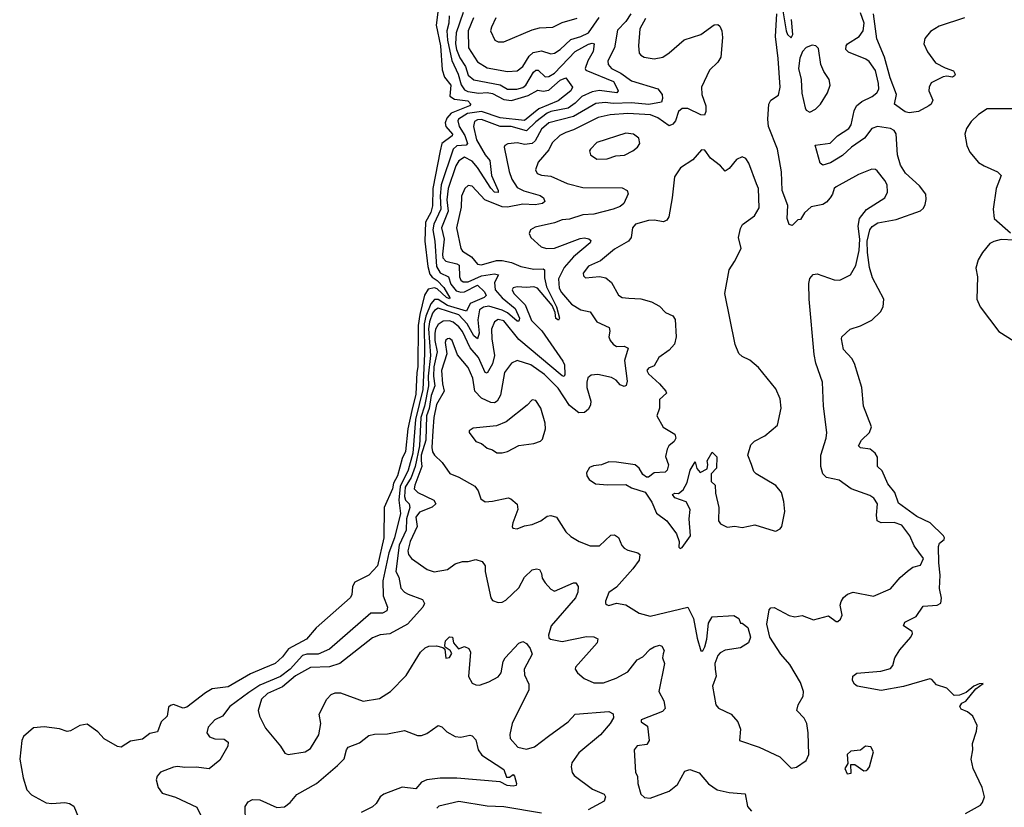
# Model space of a CAD drawing. Extents: x 1892934 to 2008621, y 567149 to 683290.
# Tile 267 of 298: x 1938725 to 1943972, y 656409 to 660604. Entities that reach past the tile are written whole.
import ezdxf

# ---------------------------------------------------------------- set-up
doc = ezdxf.new("R2010")
doc.units = 0

msp = doc.modelspace()

# ---------------------------------------------------------------- linework, layer by layer
at = {"layer": '0CON20XD'}
for points in [[(1941014.1, 660625), (1941011.7, 660585), (1941000.9, 660545), (1941003.8, 660495), (1941027.6, 660387.6), (1941060.9, 660315), (1941077.8, 660257.8), (1941095, 660231.2), (1941112.1, 660222.1), (1941172.2, 660212.2), (1941215, 660216.8), (1941245, 660211.8), (1941305, 660179.6), (1941345, 660173.9), (1941435, 660201.1), (1941485, 660229.2), (1941515, 660224.4), (1941545, 660228.8), (1941605, 660282.6), (1941635, 660295.4), (1941670.8, 660245), (1941661.2, 660225), (1941595, 660172.7), (1941491.1, 660128.9), (1941415, 660067.3), (1941285, 660081), (1941185, 660115.2), (1941110.5, 660105), (1941063.3, 660075), (1941058.8, 660065), (1941066.3, 660035), (1941097.5, 659987.5), (1941110.2, 659945), (1941103.4, 659936.6), (1941055, 659932.5), (1941033.8, 659915), (1940969.9, 659725), (1940965.3, 659665), (1940968.8, 659595), (1940932.3, 659515), (1940925.7, 659485), (1940936.2, 659425), (1940945, 659290.4), (1940965, 659255.9), (1941010.4, 659235), (1941023, 659195), (1941050.4, 659160.4), (1941075, 659152.7), (1941095, 659154.9), (1941165, 659190.5), (1941201.5, 659155), (1941210.2, 659135), (1941200, 659125), (1941125, 659091.9), (1941105, 659052.5), (1941005, 659081.9), (1940955, 659113.8), (1940935, 659114.2), (1940915, 659090.7), (1940888.6, 659025), (1940879.8, 658985), (1940882.1, 658825), (1940872.7, 658635), (1940833.5, 658475), (1940820.3, 658295), (1940794.8, 658205.2), (1940752.4, 658117.6), (1940745.5, 658045.5), (1940753.1, 657973.1), (1940721.4, 657845), (1940691.4, 657765), (1940659.3, 657615), (1940661.6, 657535), (1940684.7, 657475), (1940680.4, 657455), (1940657.4, 657442.6), (1940595, 657443.8), (1940375, 657251.2), (1940315.8, 657225), (1940255, 657223.9), (1940232.1, 657217.9), (1940165.8, 657145), (1940113.6, 657106.4), (1940005, 657059.5), (1939945, 657019.6), (1939845.3, 656945), (1939805.3, 656894.7), (1939765, 656874.2), (1939729.4, 656835), (1939721.4, 656805), (1939736, 656785), (1939765, 656774.4), (1939815, 656772), (1939836, 656755), (1939834, 656735), (1939790.7, 656659.3), (1939735, 656614.4), (1939665, 656623.3), (1939605, 656620.9), (1939565, 656626.1), (1939545, 656621.8), (1939474.7, 656595.3), (1939457.5, 656575), (1939452.1, 656555), (1939461.8, 656515), (1939484.2, 656484.2), (1939555, 656462.2), (1939668.9, 656408.9), (1939717.9, 656307.9)], [(1941980.9, 660635), (1941954.8, 660595), (1941911.1, 660548.9), (1941894.7, 660455), (1941858.8, 660385), (1941860.6, 660365), (1941877.7, 660345), (1941928.8, 660318.8), (1941985, 660278.9), (1942125, 660235.7), (1942147.9, 660205), (1942150.9, 660185), (1942145, 660165.4), (1942077.1, 660152.9), (1941985, 660161.4), (1941887.8, 660157.8), (1941845, 660164.1), (1941795, 660157.2), (1941675, 660089.4), (1941545, 660054.5), (1941505, 660021.3), (1941471.1, 659958.9), (1941455.5, 659944.5), (1941415, 659938.9), (1941377.6, 659947.6), (1941326.2, 659943.8), (1941310.8, 659935), (1941306.7, 659925), (1941333.3, 659795), (1941347.2, 659755), (1941375, 659710), (1941412, 659692), (1941498.6, 659668.6), (1941515.6, 659655), (1941522.5, 659635), (1941510, 659625), (1941471.9, 659618.1), (1941405, 659622.5), (1941325, 659606), (1941295, 659608.3), (1941204, 659644), (1941135, 659717.8), (1941115, 659721.1), (1941096.5, 659705), (1941079.7, 659665), (1941077.9, 659605), (1941053.1, 659495), (1941075.4, 659385), (1941085, 659370.9), (1941131.5, 659341.5), (1941165, 659301.5), (1941185, 659298.7), (1941265, 659320.8), (1941295, 659322.4), (1941345, 659311.8), (1941395, 659290), (1941465, 659274.8), (1941515, 659277.5), (1941522, 659272), (1941521.1, 659228.9), (1941531.4, 659181.4), (1941585.8, 659075), (1941601.2, 659015), (1941596.1, 659003.9), (1941582.1, 659012.1), (1941578, 659045), (1941561.9, 659081.9), (1941484.1, 659174.1), (1941465, 659180.7), (1941425, 659177.2), (1941375, 659181.9), (1941354.8, 659175.2), (1941348.5, 659165), (1941358.4, 659145), (1941419, 659085), (1941451.9, 659001.8), (1941506.9, 658946.9), (1941618.7, 658785), (1941627.5, 658765), (1941630, 658715), (1941626.5, 658703.5), (1941615, 658707.1), (1941385, 658901.6), (1941305, 659000), (1941275, 659007), (1941255.4, 658995), (1941239.2, 658955), (1941240.7, 658905), (1941255.5, 658815), (1941245, 658770.5), (1941215, 658722.2), (1941205, 658725.6), (1941168.9, 658805), (1941125.9, 658855.9), (1941085, 658943.8), (1941065, 658969), (1941035, 658993.4), (1941015, 659000.6), (1940981, 658999), (1940955, 658980.5), (1940940.9, 658955), (1940936.8, 658933.2), (1940937.6, 658895), (1940950, 658835), (1940932, 658755), (1940929.5, 658705), (1940936.5, 658653.5), (1940918, 658602), (1940907, 658533), (1940893.3, 658495), (1940889, 658365), (1940864.4, 658285), (1940863.2, 658256.8), (1940867.7, 658225), (1940829.6, 658125), (1940827.3, 658105), (1940846.3, 658086.3), (1940931.1, 658045), (1940942.3, 658025), (1940922.8, 658007.2), (1940855, 657981.6), (1940835.2, 657955), (1940843.3, 657905), (1940805.2, 657825), (1940792.4, 657775), (1940796.4, 657755), (1940812.1, 657735), (1940896.3, 657676.3), (1940933.8, 657663.8), (1941004.2, 657675), (1941045, 657706.2), (1941085, 657718.9), (1941115, 657717.5), (1941155, 657728.1), (1941188.3, 657718.3), (1941205.7, 657695), (1941204.4, 657665), (1941236, 657525), (1941245, 657511.2), (1941275, 657500), (1941295, 657501.4), (1941315, 657512.9), (1941385, 657578.8), (1941415, 657634.5), (1941455, 657673.1), (1941478.8, 657678.8), (1941495, 657675.8), (1941505.4, 657655)], [(1942059.8, 660610.2), (1942029.1, 660555), (1942021.5, 660465), (1942026.7, 660426.7), (1942034.5, 660414.5), (1942053.3, 660405), (1942105, 660395.5), (1942151.2, 660405), (1942185, 660428.5), (1942265, 660497.3), (1942355, 660526), (1942425, 660577.5), (1942445, 660578.6), (1942455, 660570), (1942466.9, 660545), (1942470.2, 660510.2), (1942460.4, 660405), (1942445, 660378.9), (1942400, 660335), (1942358.8, 660245), (1942359.3, 660205), (1942380.4, 660145), (1942380.8, 660115), (1942373.6, 660096.4), (1942355, 660096.7), (1942285, 660130.6), (1942255, 660131.2), (1942235.9, 660115), (1942220, 660065), (1942205, 660047.5), (1942185, 660039.1), (1942125, 660081.9), (1942086.8, 660096.8), (1941965, 660105.5), (1941871.6, 660098.4), (1941807.3, 660082.7), (1941675, 660017.2), (1941635, 660003.2), (1941602.8, 659987.2), (1941561.9, 659948.1), (1941545, 659911.9), (1941487.8, 659845), (1941472.7, 659805), (1941482.9, 659785), (1941505, 659776.4), (1941555, 659770.8), (1941641.7, 659731.7), (1941725, 659710.2), (1941935, 659708.9), (1941961.2, 659695), (1941967.3, 659677.3), (1941943.3, 659625), (1941925, 659610), (1941888, 659595), (1941785, 659567.9), (1941725, 659564.1), (1941655, 659542.2), (1941615, 659538.4), (1941575, 659523.1), (1941471.7, 659498.3), (1941446.7, 659485), (1941438.8, 659465), (1941448, 659445), (1941504.2, 659395), (1941532.5, 659385), (1941575, 659386.7), (1941711.3, 659438.7), (1941735, 659442.9), (1941757.6, 659437.6), (1941767.7, 659427.7), (1941765.4, 659415), (1941675, 659340.5), (1941626.1, 659285), (1941595.2, 659224.8), (1941599.2, 659175), (1941611.8, 659151.8), (1941665, 659088.8), (1941715, 659059.2), (1941765, 659048.9), (1941801.1, 658995), (1941865.6, 658965), (1941870, 658945), (1941864.5, 658914.5), (1941870.8, 658895), (1941886.6, 658876.6), (1941905, 658864), (1941945, 658864.4), (1941968, 658855), (1941948.5, 658788.5), (1941961.7, 658678.3), (1941956.2, 658655), (1941945, 658651.2), (1941925, 658660), (1941903.7, 658683.7), (1941878.2, 658698.2), (1941805, 658713.7), (1941769.6, 658710.4), (1941752.8, 658697.2), (1941746.4, 658673.6), (1941746.6, 658645), (1941767.7, 658572.3), (1941766.5, 658553.5), (1941755, 658529.2), (1941735, 658511.4), (1941705, 658510), (1941655, 658550), (1941595, 658641.9), (1941522.1, 658715), (1941449.1, 658765), (1941375, 658788.8), (1941345.3, 658774.7), (1941307.4, 658725), (1941286, 658605), (1941268.3, 658571.7), (1941255, 658563.4), (1941235, 658564.4), (1941185, 658588.1), (1941150.8, 658625), (1941139.1, 658695), (1941115, 658752.5), (1941058.5, 658818.5), (1941029.2, 658895), (1941015, 658905.3), (1941005, 658904.6), (1940995, 658896.5), (1940992.7, 658885), (1941001.6, 658825), (1940972.5, 658735), (1940977, 658665), (1940986.1, 658625), (1940945, 658554.4), (1940931.2, 658485), (1940926.4, 658415), (1940920.8, 658325), (1940925, 658302.9), (1940935.5, 658285), (1940976.5, 658245), (1941017, 658187), (1941065, 658167.8), (1941149.3, 658119.3), (1941167.5, 658095), (1941181.7, 658051.7), (1941205, 658036.7), (1941245, 658039.2), (1941327.5, 658057.5), (1941342.5, 658052.5), (1941375, 658023.8), (1941380, 657995), (1941352, 657925), (1941348.8, 657905), (1941353.3, 657895), (1941375, 657892), (1941415, 657907.5), (1941455, 657914.5), (1941502, 657935), (1941535, 657959.2), (1941555, 657962.5), (1941585, 657953.8), (1941635, 657876), (1941661.8, 657851.8), (1941705.3, 657825.3), (1941765, 657802.2), (1941815, 657802.5), (1941875, 657859.2), (1941895, 657860.8), (1941915.4, 657845.4), (1941932.9, 657802.9), (1941945, 657788.5), (1941965, 657777.9), (1942018.8, 657765), (1942028.6, 657755), (1942026.2, 657725), (1941991.7, 657678.3), (1941905, 657581.4), (1941865, 657553.8), (1941846.1, 657506.1), (1941846.7, 657495), (1941855, 657486.7), (1941865, 657484), (1941905, 657495.8), (1941955, 657487.1), (1942025, 657442.3), (1942085, 657426.7), (1942285, 657474.5), (1942316.1, 657415), (1942335, 657310), (1942355, 657242.5), (1942365, 657242.5), (1942375.7, 657264.3), (1942386, 657305), (1942395, 657390), (1942415, 657423.3), (1942529.7, 657429.7), (1942556.7, 657415), (1942565, 657390), (1942575, 657390), (1942605, 657366.2), (1942619.1, 657315), (1942609.2, 657285), (1942565, 657258), (1942485, 657246), (1942457.7, 657232.3), (1942445, 657217.5), (1942428.8, 657175), (1942430, 657145), (1942436.7, 657106.7), (1942417.1, 657055), (1942433.5, 656955), (1942447.8, 656937.8), (1942516, 656905), (1942551.2, 656865), (1942566.2, 656825), (1942560, 656765), (1942665, 656729.2), (1942775, 656677.5), (1942835, 656617.5)], [(1940952.7, 660645), (1940943.7, 660575), (1940966.8, 660465), (1940976.4, 660336.4), (1940988.7, 660298.7), (1941021.8, 660255), (1941017.4, 660197.4), (1941041.8, 660181.8), (1941112.4, 660172.4), (1941129.1, 660155), (1941122.5, 660145), (1941024.4, 660105.6), (1941000.8, 660079.2), (1940992.6, 660055), (1940995.2, 660035), (1941031.4, 659995), (1941028.6, 659985), (1940973.7, 659945), (1940965.2, 659905.2)], [(1941087.6, 660642.4), (1941050.1, 660535), (1941046.8, 660475), (1941052.9, 660445), (1941070.6, 660400.6), (1941100.3, 660355), (1941115, 660309.2), (1941145, 660283.5), (1941285, 660256.6), (1941325, 660234.5), (1941373.4, 660233.4), (1941405, 660242.4), (1941422.4, 660255), (1941463.3, 660325), (1941475, 660335.2), (1941486.9, 660335), (1941525, 660300.7), (1941545, 660302.5), (1941575, 660319.8), (1941685, 660435.2), (1941755, 660474.8), (1941775, 660480), (1941785.3, 660475.3), (1941781.1, 660435), (1941751.4, 660385), (1941738.9, 660345), (1941742.1, 660335), (1941889.1, 660275), (1941911, 660235), (1941913.1, 660225), (1941906, 660215), (1941815, 660227.2), (1941775, 660220.9), (1941720, 660195), (1941685, 660159.6), (1941646.9, 660133.1), (1941555, 660115.6), (1941535, 660106.8), (1941475, 660061.1), (1941425, 660013.2), (1941344.2, 660035.8), (1941285, 660035.9), (1941185, 660072.1), (1941165, 660071.6), (1941148.7, 660061.3), (1941142.1, 660035), (1941159.4, 659965), (1941205, 659885.3), (1941230.6, 659855), (1941238.4, 659775), (1941274.6, 659695), (1941275, 659684.4), (1941255, 659686), (1941235, 659707.3), (1941165, 659817.5), (1941135, 659851.2), (1941095, 659871.9), (1941065, 659851.9), (1941049.4, 659825), (1941007.6, 659705), (1941001.7, 659645), (1941008.4, 659585), (1940971.8, 659495), (1940986.2, 659435), (1940977, 659355), (1940980.3, 659335), (1940995, 659318.5), (1941054.2, 659304.2), (1941065.9, 659295.9), (1941069.2, 659235), (1941076.1, 659216.1), (1941087.5, 659207.5), (1941115, 659207.6), (1941185, 659239.9), (1941255, 659251.4), (1941275.5, 659245), (1941254.5, 659205), (1941257.9, 659165), (1941295, 659123), (1941365, 659066.2), (1941388.4, 659015), (1941385, 658998.5), (1941375, 658997.9), (1941325, 659043.1), (1941295, 659057.6)], [(1941143.2, 660615), (1941114.4, 660545), (1941116.5, 660455), (1941165, 660380.7), (1941215, 660348.2), (1941325, 660328.2), (1941375, 660331.6), (1941405, 660355.3), (1941440, 660410), (1941460.9, 660429.1), (1941505, 660438.9), (1941555, 660422.5), (1941575, 660425.4), (1941604.6, 660445), (1941661.4, 660498.6), (1941715, 660514.2), (1941755.3, 660534.7), (1941813.5, 660616.5)], [(1941262.5, 660615), (1941238.1, 660565), (1941234.4, 660545), (1941256.2, 660495), (1941275, 660485.8), (1941305, 660485.7), (1941455, 660551.2), (1941495, 660561.8), (1941565, 660565.4), (1941615, 660589.3), (1941695, 660612.5)], [(1942835, 656617.5), (1942865, 656623.3), (1942915, 656658), (1942930.4, 656689.6), (1942927.3, 656805), (1942918.7, 656855), (1942905, 656883.9), (1942866.5, 656925), (1942872.9, 656955), (1942899.6, 657000.4), (1942901.3, 657025), (1942885, 657074.4), (1942828.8, 657168.8), (1942780, 657225), (1942721.8, 657315), (1942706.9, 657385), (1942718.8, 657461.2), (1942728.3, 657471.7), (1942745, 657474), (1942825, 657431.4), (1942855, 657424.2), (1942895, 657430), (1942955, 657406.7), (1943035, 657428), (1943075, 657398), (1943085, 657398.8), (1943098.8, 657411.2), (1943107.7, 657432.3), (1943097.5, 657485), (1943102, 657505), (1943114.1, 657525.9), (1943135.8, 657544.2), (1943165.8, 657554.2), (1943275, 657534), (1943365, 657572.9), (1943416.2, 657633.8), (1943455, 657667.5), (1943485, 657688), (1943525, 657699.2), (1943540.9, 657735), (1943491.1, 657801.1), (1943467.5, 657855), (1943425, 657911.8), (1943385, 657925.9), (1943315, 657924.7), (1943295, 657934.4), (1943290.5, 657965), (1943296.2, 658026.2), (1943276, 658056), (1943255, 658070), (1943155, 658105.6), (1943091.8, 658151.8), (1943025, 658166.3), (1943005.4, 658185.4), (1942994.4, 658225), (1942994.3, 658285), (1943021.9, 658375), (1943025.6, 658405), (1943008.8, 658545), (1943002.9, 658672.9), (1942967.5, 658775), (1942959.2, 658820.8), (1942931.7, 659115), (1942930.1, 659199.9), (1942935, 659226.2), (1942952.5, 659247.5), (1942975, 659250), (1943065, 659219.1), (1943095, 659216.2), (1943151.5, 659245), (1943180.3, 659295), (1943198.8, 659375), (1943201.1, 659435), (1943193.1, 659505), (1943200.3, 659545), (1943236.6, 659593.4), (1943335.3, 659654.7), (1943350, 659685), (1943346.7, 659725), (1943335, 659747.5), (1943295, 659798.8), (1943285, 659806.2), (1943265, 659807.5), (1943195, 659778.9), (1943075, 659713.6), (1943064.5, 659705), (1943056.7, 659675), (1943042.9, 659655), (1943025, 659632.2), (1943005, 659620), (1942941.9, 659608.1), (1942906.2, 659575), (1942885, 659540), (1942871.7, 659538.3), (1942841.7, 659508.3), (1942825, 659513.8), (1942814.6, 659545), (1942818.2, 659615), (1942787.3, 659695), (1942784.7, 659794.7), (1942763, 659915), (1942714.6, 660035.4), (1942710.7, 660075), (1942717.1, 660155), (1942728, 660175), (1942767.6, 660202.4), (1942777.1, 660245), (1942767, 660397), (1942751.8, 660515), (1942760, 660635)], [(1942791.4, 660651.4), (1942810, 660545), (1942816.7, 660525), (1942835, 660507.5), (1942843.9, 660526.1), (1942838, 660605)], [(1943621.9, 657711.9), (1943621, 657799), (1943625.5, 657815), (1943651.2, 657835), (1943653.8, 657845), (1943647.1, 657855), (1943576, 657925), (1943505, 657957.3), (1943408.3, 658028.3), (1943388.7, 658085), (1943351.7, 658131.7), (1943320.5, 658200.5), (1943295.6, 658225), (1943295.4, 658274.6), (1943283.8, 658295), (1943257.4, 658317.4), (1943205, 658322.9), (1943194.6, 658334.6), (1943210, 658365), (1943253.3, 658405), (1943263.3, 658435), (1943221.8, 658545), (1943212.1, 658645), (1943173.1, 658773.1), (1943159.1, 658799.1), (1943115, 658846.7), (1943103.8, 658905), (1943106.7, 658915), (1943150, 658955), (1943205, 658973.8), (1943265.5, 659004.5), (1943311.3, 659048.7), (1943325.6, 659075), (1943329.1, 659115), (1943269.1, 659229.1), (1943253.8, 659285), (1943242.8, 659365), (1943240.6, 659425), (1943254.4, 659485.6), (1943266.7, 659503.3), (1943296.9, 659523.1), (1943395, 659539.3), (1943525, 659586.2), (1943540.4, 659599.6), (1943549.9, 659620.1), (1943556, 659646), (1943553.3, 659675), (1943519.8, 659719.8), (1943445, 659787.7), (1943419.3, 659829.3), (1943402.2, 659885), (1943395.6, 659995.6), (1943385, 660013.8), (1943365, 660024.1), (1943295.5, 660035.5), (1943265.7, 660025), (1943226.8, 659973.2), (1943156.7, 659925), (1943109.2, 659880.8), (1943045, 659842.3), (1943005, 659829.2), (1942990.7, 659840.7), (1942963.8, 659936.2), (1943042.8, 659947.2), (1943082.3, 659985), (1943143.1, 660025), (1943154.7, 660045), (1943171.7, 660118.2), (1943184.6, 660145), (1943211.7, 660168.3), (1943266.9, 660195), (1943292.9, 660215), (1943302.7, 660235), (1943301.2, 660265), (1943285, 660334.4), (1943251.3, 660381.3), (1943233.7, 660393.7), (1943140.5, 660430.5), (1943127.1, 660445), (1943128.4, 660465), (1943136.6, 660475), (1943198.2, 660515), (1943220.2, 660545), (1943224.3, 660585), (1943205, 660641.2)], [(1943760, 660615), (1943625, 660570.5), (1943579.1, 660540.9), (1943548.6, 660505), (1943543.1, 660475), (1943563.1, 660433.1), (1943604.8, 660374.8), (1943657.3, 660347.3), (1943701.7, 660331.7), (1943710, 660315), (1943706.2, 660305), (1943695, 660298), (1943665, 660303.3), (1943645, 660300), (1943581.6, 660268.4), (1943570.4, 660245), (1943568.7, 660225), (1943590.3, 660175), (1943582.7, 660155), (1943570, 660145), (1943515, 660116.1), (1943465, 660108.6), (1943443.4, 660113.4), (1943386.9, 660155), (1943396.9, 660205), (1943363.6, 660295), (1943333.4, 660405), (1943291.8, 660501.8), (1943273.8, 660635)], [(1942935, 660112.5), (1942965, 660128.1), (1942991.4, 660155), (1943029.4, 660215), (1943044.2, 660255), (1943039.2, 660285), (1943009.1, 660329.1), (1942993.8, 660365), (1942980.8, 660450.8), (1942967.5, 660465), (1942948.6, 660468.6), (1942915, 660455.6), (1942895.4, 660434.6), (1942881.3, 660398.7), (1942874.3, 660345), (1942888.4, 660285), (1942892.6, 660212.6), (1942910.4, 660135), (1942915, 660122.5), (1942935, 660112.5)], [(1944041.1, 660128.9), (1943880.6, 660129.4), (1943835, 660099.2), (1943795, 660061.5), (1943769.8, 660025), (1943761.2, 659995), (1943772.7, 659935), (1943788.6, 659898.6), (1943835, 659844), (1943864.4, 659825), (1943934.8, 659794.8), (1943955.6, 659775), (1943928.4, 659705), (1943912.9, 659595), (1943917.5, 659545), (1944005, 659469.8)], [(1941800.9, 659860.9), (1941855, 659862.9), (1941901.3, 659878.7), (1941947.2, 659882.8), (1941991.2, 659905), (1942016.2, 659925), (1942028.8, 659945), (1942024.1, 659974.1), (1941995, 659994.2), (1941955, 659999.4), (1941800.2, 659949.8), (1941766.2, 659915), (1941761.2, 659905), (1941766.7, 659885), (1941800.9, 659860.9)], [(1940965.2, 659905.2), (1940925.7, 659705.7), (1940925, 659612.9), (1940915, 659576.9), (1940886.7, 659525), (1940884.5, 659425), (1940899, 659289), (1940909.6, 659249.6), (1940922.1, 659232.1), (1940948.9, 659215), (1940985, 659177.4), (1941017.7, 659122.3), (1941015, 659117.5), (1940999.6, 659125), (1940949.9, 659169.9), (1940935.2, 659175.2), (1940901.4, 659168.6), (1940882.6, 659137.4), (1940856.7, 659033.3), (1940848.8, 658975), (1940846.7, 658755), (1940840.1, 658725), (1940835, 658610), (1940815, 658522.7), (1940793.5, 658425), (1940780.6, 658305), (1940763.3, 658266.7), (1940737.7, 658175), (1940716.3, 658135), (1940711.1, 658105), (1940666.2, 658005), (1940665.9, 657844.1), (1940631.6, 657695), (1940585, 657645.6), (1940511.1, 657608.9), (1940497.5, 657585), (1940495, 657540), (1940486.2, 657525), (1940304.7, 657365.3), (1940253.1, 657305), (1940157.7, 657252.3), (1940125, 657210.5), (1940085.6, 657175), (1940025, 657149.5), (1939955, 657120.4), (1939835, 657051.2), (1939750.9, 657039.1), (1939715, 657019.2), (1939615, 656942.2), (1939595, 656936.9), (1939545, 656956.2), (1939528, 656952), (1939518.3, 656941.7), (1939510, 656895), (1939478.8, 656865), (1939459.5, 656810.5), (1939418.3, 656801.7), (1939378.8, 656771.2), (1939315, 656761.2), (1939265, 656730), (1939245, 656733.3), (1939175, 656774.2), (1939140.2, 656810.2), (1939085, 656852.5), (1939045.7, 656844.3), (1938995, 656816.2), (1938977, 656813), (1938936, 656826), (1938855, 656836.7), (1938798.3, 656831.7), (1938745, 656786), (1938735.5, 656765), (1938724.6, 656665), (1938743.9, 656566.1), (1938762.2, 656502.2), (1938786.7, 656475), (1938865, 656432.9), (1938895, 656429.2), (1938965, 656434), (1938989.5, 656429.5), (1939013.3, 656415), (1939041.2, 656345)], [(1942245, 657787.5), (1942255, 657792.5), (1942298.8, 657855), (1942292.9, 657945), (1942297.5, 657995), (1942275.7, 658035.7), (1942215, 658057.5), (1942203.8, 658075), (1942215, 658082.5), (1942235, 658081.2), (1942260, 658100), (1942281.7, 658138.3), (1942297.5, 658205), (1942325, 658250), (1942333, 658213), (1942351.7, 658191.7), (1942388.3, 658211.7), (1942392.5, 658235), (1942387.5, 658255), (1942415, 658300), (1942440, 658275), (1942437.5, 658215), (1942410, 658185), (1942410, 658145), (1942430, 658125), (1942432.5, 658082.5), (1942450, 658005), (1942448, 657935), (1942459.1, 657919.1), (1942495, 657900.5), (1942535, 657906.8), (1942575, 657899.4), (1942642.7, 657912.7), (1942745, 657881.2), (1942755, 657880), (1942777.9, 657892.1), (1942785.5, 657904.5), (1942801.2, 657985), (1942797.2, 658037.2), (1942784, 658085), (1942755, 658123.8), (1942648.6, 658185), (1942637.4, 658197.4), (1942624.4, 658234.4), (1942605.6, 658285), (1942620.9, 658339.1), (1942640.3, 658359.7), (1942695, 658388), (1942762.5, 658445), (1942782.3, 658535), (1942776.4, 658585), (1942755, 658638.6), (1942661.7, 658751.7), (1942615, 658790.8), (1942575, 658810), (1942556.2, 658826.2), (1942536.7, 658875), (1942482.7, 659145), (1942505, 659272.5), (1942534.2, 659315.8), (1942568.8, 659385), (1942555.8, 659445), (1942565, 659492.5), (1942576.1, 659513.9), (1942641.2, 659558.8), (1942665, 659602.5), (1942661.2, 659705), (1942650.7, 659730.7), (1942610.3, 659840.3), (1942594.2, 659864.2), (1942575, 659873.8), (1942545, 659860), (1942505, 659812.5), (1942485, 659797.5), (1942460, 659825), (1942406.7, 659866.7), (1942375, 659910), (1942358.3, 659911.7), (1942311.7, 659858.3), (1942245.4, 659814.6), (1942213.6, 659766.4), (1942200.8, 659655), (1942183.1, 659555), (1942173.8, 659536.2), (1942155, 659526.7), (1942105, 659536.4), (1942075.5, 659534.5), (1942006.2, 659515), (1941990, 659495), (1941983.8, 659445), (1941969.1, 659425), (1941895, 659381.2), (1941819.5, 659320.5), (1941755, 659290.6), (1941727.5, 659255), (1941729.2, 659239.2), (1941740, 659230), (1941815, 659235.7), (1941848.5, 659228.5), (1941878.6, 659205), (1941916.3, 659136.3), (1941935, 659124.4), (1941970.9, 659120.9), (1942035, 659117.3), (1942091.7, 659101.7), (1942135, 659078), (1942166.2, 659045), (1942205, 659026.7), (1942218.1, 659008.1), (1942223.8, 658915), (1942213.5, 658876.5), (1942186.1, 658843.9), (1942131.1, 658805), (1942105, 658760), (1942075, 658748.7), (1942067.4, 658735), (1942075, 658718), (1942134.5, 658664.5), (1942168, 658625), (1942171.2, 658615), (1942135, 658580.8), (1942133.9, 658535), (1942120.6, 658495), (1942154.5, 658434.5), (1942216.4, 658396.4), (1942221.8, 658375), (1942212.5, 658357.5), (1942183.2, 658335), (1942175, 658315.8), (1942167, 658277), (1942183, 658233), (1942175.6, 658204.4), (1942165, 658193.8), (1942105, 658190), (1942075, 658167.5), (1942065, 658167.5), (1942045, 658182.5), (1942026.2, 658215), (1942005, 658233.8), (1941905, 658248), (1941865, 658250), (1941825, 658233.8), (1941781.7, 658228.3), (1941760.7, 658219.3), (1941745, 658190), (1941746.7, 658175), (1941760, 658155), (1941792.7, 658132.7), (1941856.4, 658126.4), (1941955, 658127.5), (1941985, 658110.6), (1942057.7, 658087.7), (1942094.2, 658034.2), (1942118.8, 657975), (1942173.8, 657935), (1942224, 657865), (1942238.8, 657825), (1942237.5, 657795), (1942245, 657787.5)], [(1944025, 659430), (1943955, 659433.2), (1943915, 659422.9), (1943895, 659411.8), (1943854.7, 659365), (1943832.5, 659325), (1943820.7, 659280.7), (1943828.9, 659235), (1943825.7, 659115), (1943842.5, 659075), (1943942.9, 658942.9), (1944025, 658891.1)], [(1941295, 659057.6), (1941225, 659078.4), (1941196.6, 659073.4), (1941175, 659058.8), (1941166.1, 659005), (1941172.3, 658935), (1941165, 658904.4), (1941145, 658920.2), (1941109.6, 658985), (1941065, 659031.8), (1940955, 659068.5), (1940935, 659055.8), (1940925, 659040.4), (1940908.1, 658995), (1940902.9, 658957.1), (1940913.3, 658815), (1940901.5, 658705), (1940903.8, 658653.8), (1940882.1, 658545), (1940862.3, 658485), (1940855.8, 658335), (1940832.9, 658225), (1940811.5, 658165), (1940778.8, 658115), (1940774.4, 658064.4), (1940780.8, 658045), (1940800.8, 658025), (1940803, 658005), (1940786.2, 657945), (1940783.8, 657885), (1940747.6, 657805), (1940729.6, 657665), (1940745.2, 657635), (1940755.6, 657575.6), (1940774.5, 657555), (1940794.4, 657544.4), (1940870.6, 657515), (1940882.2, 657495), (1940873.5, 657475), (1940791.5, 657385), (1940697.7, 657332.3), (1940645, 657327.1), (1940605, 657311.4), (1940430.4, 657175), (1940375, 657156.5), (1940275, 657154.3), (1940195, 657108.8), (1940125, 657050.7), (1940045.4, 657015), (1940012.5, 656985), (1939995.6, 656925), (1940001.8, 656895), (1940035, 656830.8), (1940114.2, 656735), (1940137.5, 656697.5), (1940155, 656690), (1940245.4, 656704.6), (1940275, 656722), (1940319.1, 656795), (1940329.2, 656855), (1940320, 656905), (1940360.9, 656985), (1940385, 657009.1), (1940405, 657018.2), (1940435, 657018.2), (1940555, 656974.6), (1940642.4, 656987.6), (1940701.4, 657025), (1940785, 657111.2), (1940861.4, 657235), (1940885, 657258.6), (1940905, 657266.7), (1940945, 657268.9), (1940979.3, 657259.3), (1940990.7, 657250.7), (1940995, 657203.5), (1941015, 657207.5), (1941027.4, 657227.4), (1941018, 657245), (1940992, 657262), (1940990.5, 657270.5), (1940993.1, 657295), (1941015, 657317.5), (1941031.2, 657315), (1941036.7, 657285), (1941062.3, 657252.3), (1941095, 657265.6), (1941118.1, 657255), (1941126.7, 657235), (1941115.7, 657105), (1941135, 657070.8), (1941155, 657060.6), (1941175, 657058.9), (1941225, 657076.4), (1941275, 657104.5), (1941290, 657125), (1941300.4, 657185), (1941311.1, 657205), (1941385, 657282.9), (1941405, 657292), (1941425, 657282), (1941445, 657254), (1941455.6, 657225), (1941413.1, 657145), (1941415, 657113.8), (1941437.1, 657065), (1941437.1, 657035), (1941348.8, 656855), (1941335.9, 656795.9), (1941338, 656775), (1941379.8, 656729.8), (1941425, 656719.1), (1941468.4, 656731.6), (1941542, 656788), (1941646.9, 656865), (1941685, 656904.2), (1941865, 656919.2), (1941887.3, 656907.3), (1941888.6, 656885), (1941870.4, 656855), (1941820.5, 656795), (1941705, 656699.2), (1941667.8, 656645), (1941663.5, 656625), (1941668.2, 656595), (1941678.9, 656578.9), (1941777.8, 656505), (1941839.6, 656479.6), (1941846.2, 656465), (1941839.2, 656440.8), (1941754.6, 656395.4)], [(1941295, 658296.2), (1941325, 658304), (1941385, 658335.8), (1941464.1, 658345.9), (1941500.7, 658359.3), (1941510.7, 658369.3), (1941525.8, 658424.2), (1941524.2, 658455), (1941502.5, 658535), (1941475, 658576.2), (1941455, 658580), (1941428.8, 658551.2), (1941317.6, 658462.4), (1941265, 658440.8), (1941140.7, 658429.3), (1941120, 658415), (1941120, 658405), (1941155, 658356.7), (1941186, 658346), (1941215, 658322), (1941243.6, 658313.6), (1941267, 658297), (1941295, 658296.2)], [(1943764, 656376), (1943845, 656420), (1943855.9, 656434.1), (1943865.9, 656465), (1943854, 656515), (1943806, 656615), (1943795.8, 656665), (1943804, 656715), (1943801.7, 656748.3), (1943824.3, 656815), (1943827, 656845), (1943804.2, 656895), (1943775, 656916.8), (1943741.7, 656931.7), (1943735.4, 656945), (1943745, 656962.7), (1943767.1, 656975), (1943819.4, 657040.6), (1943858.3, 657068.3), (1943837.1, 657067.1), (1943810, 657055), (1943768.8, 657021.2), (1943733.2, 657006.8), (1943705, 657004), (1943665, 657042.7), (1943610.5, 657060.5), (1943585, 657090.4), (1943575, 657093.1), (1943435, 657052.3), (1943315, 657031.8), (1943187.5, 657055), (1943173.8, 657065), (1943162.5, 657085), (1943165, 657107.5), (1943185, 657123.8), (1943314.5, 657134.5), (1943365, 657147.8), (1943377.1, 657165), (1943388.8, 657205), (1943415, 657248), (1943473.8, 657315), (1943483.3, 657335), (1943480, 657345), (1943434, 657375), (1943440.8, 657395), (1943502.2, 657425), (1943539.5, 657480.5), (1943614, 657486), (1943633.2, 657496.8), (1943637.3, 657522.7), (1943626.4, 657575), (1943629.8, 657645), (1943621.9, 657711.9)], [(1941505.4, 657655), (1941509.2, 657629.2), (1941524.6, 657604.6), (1941555, 657570.8), (1941575, 657559.4), (1941675, 657604), (1941687.5, 657605), (1941701.2, 657585), (1941698.6, 657555), (1941686.9, 657525), (1941557.1, 657375), (1941542.7, 657325), (1941545, 657312), (1941554, 657304), (1941615, 657291.3), (1941745, 657318.1), (1941785, 657317.3), (1941805.4, 657305.4), (1941802.2, 657285), (1941686, 657155), (1941684, 657145), (1941697.5, 657125), (1941732.5, 657095), (1941785, 657072.3), (1941835, 657072.7), (1941903.2, 657096.8), (1941965, 657130.5), (1942015, 657194.4), (1942045, 657210.6), (1942085, 657252), (1942105, 657264), (1942135, 657272), (1942147.4, 657267.4), (1942158.9, 657245), (1942154, 657226), (1942150.8, 657205), (1942160, 657175), (1942130.8, 657025), (1942156.7, 656976.7), (1942164.5, 656935), (1942150.2, 656919.8), (1942036.2, 656875), (1942036.7, 656865), (1942070.3, 656840.3), (1942079.4, 656765), (1942066.6, 656743.4), (1942015, 656737.1), (1941999.2, 656715), (1942005.5, 656595), (1942016.2, 656575), (1942018.7, 656535), (1942035, 656478.1), (1942055, 656460.9), (1942085, 656458), (1942186, 656495), (1942229.3, 656530.7), (1942268.9, 656601.1), (1942295, 656610.6), (1942345, 656592.2), (1942395, 656533.1), (1942442, 656502), (1942505, 656486.9), (1942590.9, 656480.9), (1942603.9, 656413.9), (1942625, 656387.5)], [(1939928.6, 656331.4), (1939926, 656414), (1939941.7, 656438.3), (1939965, 656450), (1940005, 656449.1), (1940095, 656407.5), (1940135, 656412.2), (1940166.5, 656435), (1940202.3, 656477.7), (1940305.6, 656535), (1940418.5, 656631.5), (1940453.2, 656666.8), (1940465.7, 656715), (1940475, 656729.2), (1940535, 656752.5), (1940585, 656790.8), (1940615, 656798.1), (1940685, 656800.8), (1940775, 656818.5), (1940845, 656791.9), (1940865, 656790.6), (1940895, 656802.2), (1940955, 656844.2), (1940975, 656838), (1941000.2, 656810.2), (1941045, 656785.6), (1941075, 656781.9), (1941123.8, 656793.8), (1941135, 656790), (1941155, 656767.5), (1941167.3, 656715), (1941187.1, 656687.1), (1941305, 656610), (1941318.8, 656568.8), (1941335, 656570), (1941355, 656583.3), (1941361.2, 656575), (1941372.5, 656535), (1941370, 656525), (1941355, 656522), (1941322.5, 656525), (1941285, 656544.2), (1941055, 656563.2), (1940964.7, 656564.7), (1940895, 656554.6), (1940866.6, 656543.4), (1940835, 656506.7), (1940763.7, 656516.3), (1940665, 656479.1), (1940645.7, 656465), (1940625, 656430), (1940605, 656412.1), (1940545, 656381.7)], [(1943135, 656587.5), (1943155, 656590), (1943153, 656637), (1943175, 656637.5), (1943223.6, 656603.6), (1943235.9, 656604.1), (1943245, 656612.5), (1943253.3, 656625), (1943273.8, 656705), (1943260.5, 656730.5), (1943232.5, 656735), (1943205, 656713.3), (1943153, 656707), (1943135, 656690), (1943137.5, 656642.5), (1943121.2, 656615), (1943135, 656587.5)], [(1941505, 656377.3), (1941305, 656411), (1941215, 656414.3), (1941065, 656439.6), (1940957.5, 656415), (1940947.5, 656405)]]:
    msp.add_lwpolyline(points, dxfattribs=at)

doc.saveas('drawing.dxf')
